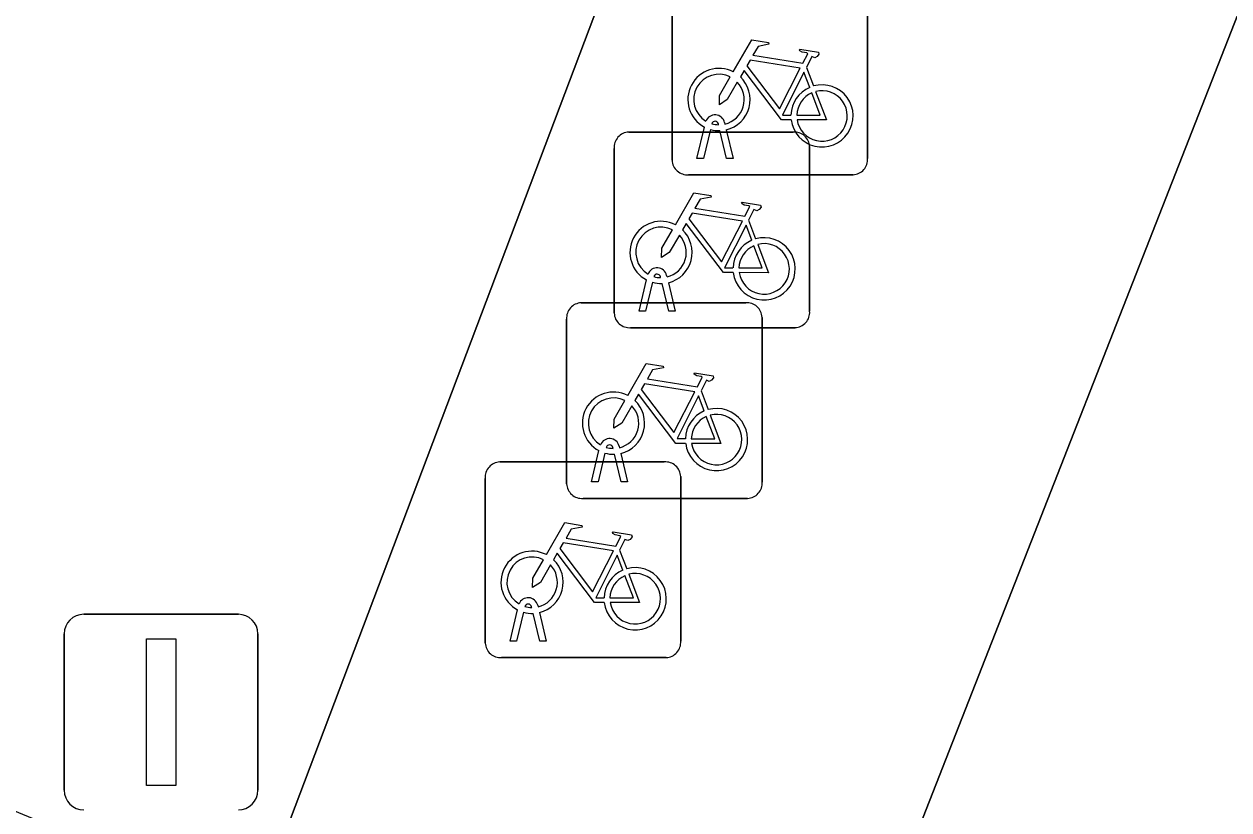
# Model space of a CAD drawing. Extents: x 160023 to 161302, y 384750 to 385707.
# Drawn here: x 160467.44 to 160473.6, y 384968.56 to 384972.57 of the extents above; entities that cross this region are included whole.
import ezdxf

# ---------------------------------------------------------------- set-up
doc = ezdxf.new("R2010")
doc.units = 0
for name, color, linetype in [('IMGEO_Erf', 7, 'Continuous'), ('IMGEO_Fietsenrek', 7, 'Continuous'), ('IMGEO_Groenvoorziening', 7, 'Continuous'), ('IMGEO_Lichtmast', 7, 'Continuous'), ('IMGEO_Voetpad_open', 7, 'Continuous')]:
    doc.layers.add(name, color=color, linetype=linetype)

msp = doc.modelspace()

# ---------------------------------------------------------------- linework, layer by layer
at = {"layer": 'IMGEO_Erf'}
msp.add_lwpolyline([(160454.73, 384973.66), (160460.672, 384972.123), (160460.376, 384971.378), (160467.118, 384968.668), (160468.626, 384968.047), (160472.11, 384977.254), (160456.446, 384981.235)], dxfattribs=at)
at = {"layer": 'IMGEO_Fietsenrek'}
for p, q in [((160470.7535, 384971.8789), (160470.7535, 384972.7198)), ((160470.7535, 384972.7198), (160470.7535, 384971.8789)), ((160471.7525, 384972.7291), (160471.7525, 384971.8882)), ((160471.7525, 384971.8882), (160471.7525, 384972.7291)), ((160471.4402, 384972.3532), (160471.4765, 384972.258)), ((160470.8805, 384971.8883), (160470.9188, 384972.0483)), ((160470.9909, 384972.0599), (160470.9899, 384972.0642)), ((160471.0216, 384972.0714), (160471.0234, 384972.0635)), ((160470.5319, 384972.0225), (160471.3728, 384972.0225)), ((160471.3728, 384972.0225), (160470.5319, 384972.0225)), ((160470.9492, 384972.0361), (160470.9139, 384971.8883)), ((160471.032, 384971.8883), (160470.9981, 384972.03)), ((160471.0304, 384972.0343), (160471.0654, 384971.8883)), ((160470.4575, 384971.0979), (160470.4575, 384971.9388)), ((160470.4575, 384971.9388), (160470.4575, 384971.0979)), ((160471.4565, 384971.9481), (160471.4565, 384971.1072)), ((160471.4565, 384971.1072), (160471.4565, 384971.9481)), ((160470.9139, 384971.8883), (160470.8805, 384971.8883)), ((160471.0654, 384971.8883), (160471.032, 384971.8883)), ((160471.6781, 384971.8045), (160470.8372, 384971.8045)), ((160470.8372, 384971.8045), (160471.6781, 384971.8045)), ((160471.1442, 384971.5722), (160471.1805, 384971.477)), ((160470.5845, 384971.1073), (160470.6228, 384971.2673)), ((160470.6532, 384971.2551), (160470.6179, 384971.1073)), ((160470.6949, 384971.2789), (160470.6939, 384971.2832)), ((160470.736, 384971.1073), (160470.7021, 384971.249)), ((160470.7256, 384971.2904), (160470.7274, 384971.2825)), ((160470.7344, 384971.2533), (160470.7694, 384971.1073)), ((160470.2889, 384971.1505), (160471.1298, 384971.1505)), ((160471.1298, 384971.1505), (160470.2889, 384971.1505)), ((160470.2145, 384970.2259), (160470.2145, 384971.0668)), ((160470.2145, 384971.0668), (160470.2145, 384970.2259)), ((160470.6179, 384971.1073), (160470.5845, 384971.1073)), ((160470.7694, 384971.1073), (160470.736, 384971.1073)), ((160471.2135, 384971.0761), (160471.2135, 384970.2352)), ((160471.2135, 384970.2352), (160471.2135, 384971.0761)), ((160471.3821, 384971.0235), (160470.5412, 384971.0235)), ((160470.5412, 384971.0235), (160471.3821, 384971.0235)), ((160470.9012, 384970.7002), (160470.9375, 384970.605)), ((160470.3415, 384970.2353), (160470.3798, 384970.3953)), ((160470.4102, 384970.3831), (160470.3749, 384970.2353)), ((160470.4519, 384970.4069), (160470.4509, 384970.4112)), ((160470.493, 384970.2353), (160470.4591, 384970.377)), ((160470.4826, 384970.4184), (160470.4844, 384970.4105)), ((160470.4914, 384970.3813), (160470.5264, 384970.2353)), ((160469.8729, 384970.3375), (160470.7138, 384970.3375)), ((160470.7138, 384970.3375), (160469.8729, 384970.3375)), ((160469.7985, 384969.4129), (160469.7985, 384970.2538)), ((160469.7985, 384970.2538), (160469.7985, 384969.4129)), ((160470.7975, 384970.2631), (160470.7975, 384969.4222)), ((160470.7975, 384969.4222), (160470.7975, 384970.2631)), ((160470.3749, 384970.2353), (160470.3415, 384970.2353)), ((160470.5264, 384970.2353), (160470.493, 384970.2353)), ((160471.1391, 384970.1515), (160470.2982, 384970.1515)), ((160470.2982, 384970.1515), (160471.1391, 384970.1515)), ((160470.4852, 384969.8872), (160470.5215, 384969.792)), ((160469.9255, 384969.4223), (160469.9638, 384969.5823)), ((160470.0359, 384969.5939), (160470.0349, 384969.5982)), ((160470.0666, 384969.6054), (160470.0684, 384969.5975)), ((160469.9942, 384969.5701), (160469.9589, 384969.4223)), ((160470.077, 384969.4223), (160470.0431, 384969.564)), ((160470.0754, 384969.5683), (160470.1104, 384969.4223)), ((160469.9589, 384969.4223), (160469.9255, 384969.4223)), ((160470.1104, 384969.4223), (160470.077, 384969.4223)), ((160470.7231, 384969.3385), (160469.8822, 384969.3385)), ((160469.8822, 384969.3385), (160470.7231, 384969.3385))]:
    msp.add_line(p, q, dxfattribs=at)
for points in [[(160471.0661, 384972.3302), (160471.1608, 384972.4937), (160471.247, 384972.4799), (160471.2487, 384972.4712), (160471.1926, 384972.4603), (160471.1664, 384972.415), (160471.4216, 384972.3742)], [(160471.4216, 384972.3742), (160471.4466, 384972.423), (160471.4415, 384972.427), (160471.4183, 384972.4307), (160471.4056, 384972.4382), (160471.4046, 384972.4413), (160471.4068, 384972.4459), (160471.5016, 384972.4308), (160471.5039, 384972.4205), (160471.4945, 384972.4081), (160471.4821, 384972.4017), (160471.4676, 384972.4079), (160471.4402, 384972.3532)], [(160471.4087, 384972.349), (160471.1519, 384972.39), (160471.1352, 384972.3612), (160471.3022, 384972.1409), (160471.4087, 384972.349)], [(160471.0868, 384972.2777), (160471.0352, 384972.1885), (160470.9953, 384972.1625), (160470.9965, 384972.21), (160471.051, 384972.3042)], [(160471.3618, 384972.0855), (160471.3121, 384972.0856), (160471.1214, 384972.3373), (160471.1024, 384972.3045)], [(160471.4567, 384972.251), (160471.4274, 384972.3278), (160471.318, 384972.1097), (160471.3607, 384972.1096)], [(160471.3907, 384972.1095), (160471.5106, 384972.1093), (160471.4674, 384972.2229)], [(160471.4872, 384972.2298), (160471.5422, 384972.0852), (160471.3921, 384972.0855)], [(160470.7701, 384971.5492), (160470.8648, 384971.7127), (160470.951, 384971.6989), (160470.9527, 384971.6902), (160470.8966, 384971.6793), (160470.8704, 384971.634), (160471.1256, 384971.5932)], [(160471.1127, 384971.568), (160470.8559, 384971.609), (160470.8392, 384971.5802), (160471.0062, 384971.3599), (160471.1127, 384971.568)], [(160471.1256, 384971.5932), (160471.1506, 384971.642), (160471.1455, 384971.646), (160471.1223, 384971.6497), (160471.1096, 384971.6572), (160471.1086, 384971.6603), (160471.1108, 384971.6649), (160471.2056, 384971.6498), (160471.2079, 384971.6395), (160471.1985, 384971.6271), (160471.1861, 384971.6207), (160471.1716, 384971.6269), (160471.1442, 384971.5722)], [(160471.0658, 384971.3045), (160471.0161, 384971.3046), (160470.8254, 384971.5563), (160470.8064, 384971.5235)], [(160471.1607, 384971.47), (160471.1314, 384971.5468), (160471.022, 384971.3287), (160471.0647, 384971.3286)], [(160470.7908, 384971.4967), (160470.7392, 384971.4075), (160470.6993, 384971.3815), (160470.7005, 384971.429), (160470.755, 384971.5232)], [(160471.0947, 384971.3285), (160471.2146, 384971.3283), (160471.1714, 384971.4419)], [(160471.1912, 384971.4488), (160471.2462, 384971.3042), (160471.0961, 384971.3045)], [(160470.5271, 384970.6772), (160470.6218, 384970.8407), (160470.708, 384970.8269), (160470.7097, 384970.8182), (160470.6536, 384970.8073), (160470.6274, 384970.762), (160470.8826, 384970.7212)], [(160470.8826, 384970.7212), (160470.9076, 384970.77), (160470.9025, 384970.774), (160470.8793, 384970.7777), (160470.8666, 384970.7852), (160470.8656, 384970.7883), (160470.8678, 384970.7929), (160470.9626, 384970.7778), (160470.9649, 384970.7675), (160470.9555, 384970.7551), (160470.9431, 384970.7487), (160470.9286, 384970.7549), (160470.9012, 384970.7002)], [(160470.8228, 384970.4325), (160470.7731, 384970.4326), (160470.5824, 384970.6843), (160470.5634, 384970.6515)], [(160470.8697, 384970.696), (160470.6129, 384970.737), (160470.5962, 384970.7082), (160470.7632, 384970.4879), (160470.8697, 384970.696)], [(160470.5478, 384970.6247), (160470.4962, 384970.5355), (160470.4563, 384970.5095), (160470.4575, 384970.557), (160470.512, 384970.6512)], [(160470.9177, 384970.598), (160470.8884, 384970.6748), (160470.779, 384970.4567), (160470.8217, 384970.4566)], [(160470.8517, 384970.4565), (160470.9716, 384970.4563), (160470.9284, 384970.5699)], [(160470.9482, 384970.5768), (160471.0032, 384970.4322), (160470.8531, 384970.4325)], [(160470.1111, 384969.8642), (160470.2058, 384970.0277), (160470.292, 384970.0139), (160470.2937, 384970.0052), (160470.2376, 384969.9943), (160470.2114, 384969.949), (160470.4666, 384969.9082)], [(160470.4666, 384969.9082), (160470.4916, 384969.957), (160470.4865, 384969.961), (160470.4633, 384969.9647), (160470.4506, 384969.9722), (160470.4496, 384969.9753), (160470.4518, 384969.9799), (160470.5466, 384969.9648), (160470.5489, 384969.9545), (160470.5395, 384969.9421), (160470.5271, 384969.9357), (160470.5126, 384969.9419), (160470.4852, 384969.8872)], [(160470.4537, 384969.883), (160470.1969, 384969.924), (160470.1802, 384969.8952), (160470.3472, 384969.6749), (160470.4537, 384969.883)], [(160470.1318, 384969.8117), (160470.0802, 384969.7225), (160470.0403, 384969.6965), (160470.0415, 384969.744), (160470.096, 384969.8382)], [(160470.4068, 384969.6195), (160470.3571, 384969.6196), (160470.1664, 384969.8713), (160470.1474, 384969.8385)], [(160470.5017, 384969.785), (160470.4724, 384969.8618), (160470.363, 384969.6437), (160470.4057, 384969.6436)], [(160470.5322, 384969.7638), (160470.5872, 384969.6192), (160470.4371, 384969.6195)], [(160470.4357, 384969.6435), (160470.5556, 384969.6433), (160470.5124, 384969.7569)]]:
    msp.add_lwpolyline(points, dxfattribs=at)
for centre, radius, start, end in [((160470.9931, 384972.1889), 0.159, 62.67661, 242.13685), ((160470.9931, 384972.1889), 0.129, 63.31916, 238.90302), ((160470.9931, 384972.1889), 0.159, 283.5766, 46.60424), ((160470.9931, 384972.1889), 0.129, 283.60429, 43.43025), ((160471.5197, 384972.1049), 0.159, 113.3408, 178.32165), ((160471.5197, 384972.1049), 0.159, 187.0065, 105.77075), ((160471.5197, 384972.1049), 0.129, 113.92302, 177.95563), ((160471.5197, 384972.1049), 0.129, 188.67146, 104.58832), ((160470.9729, 384972.0603), 0.0499, 12.8025, 158.69338), ((160470.9729, 384972.0603), 0.0174, 12.8025, 163.45023), ((160470.9931, 384972.1889), 0.129, 253.41502, 269.02044), ((160470.5352, 384971.9446), 0.0779, 92.4484, 184.28452), ((160470.5352, 384971.9446), 0.0779, 92.4484, 184.28452), ((160470.9931, 384972.1889), 0.159, 253.99666, 271.78671), ((160471.3786, 384971.9448), 0.0779, 2.4484, 94.28452), ((160471.3786, 384971.9448), 0.0779, 2.4484, 94.28452), ((160470.8314, 384971.8822), 0.0779, 182.4484, 274.28452), ((160470.8314, 384971.8822), 0.0779, 182.4484, 274.28452), ((160471.6748, 384971.8824), 0.0779, 272.4484, 4.28452), ((160471.6748, 384971.8824), 0.0779, 272.4484, 4.28452), ((160470.6971, 384971.4079), 0.159, 62.67661, 242.13685), ((160470.6971, 384971.4079), 0.129, 63.31916, 238.90302), ((160470.6971, 384971.4079), 0.129, 283.60429, 43.43025), ((160470.6971, 384971.4079), 0.159, 283.5766, 46.60424), ((160471.2237, 384971.3239), 0.159, 113.3408, 178.32165), ((160471.2237, 384971.3239), 0.159, 187.0065, 105.77075), ((160471.2237, 384971.3239), 0.129, 113.92302, 177.95563), ((160471.2237, 384971.3239), 0.129, 188.67146, 104.58832), ((160470.6769, 384971.2793), 0.0499, 12.8025, 158.69338), ((160470.6971, 384971.4079), 0.159, 253.99666, 271.78671), ((160470.6769, 384971.2793), 0.0174, 12.8025, 163.45023), ((160470.6971, 384971.4079), 0.129, 253.41502, 269.02044), ((160470.2922, 384971.0726), 0.0779, 92.4484, 184.28452), ((160470.2922, 384971.0726), 0.0779, 92.4484, 184.28452), ((160471.1356, 384971.0728), 0.0779, 2.4484, 94.28452), ((160471.1356, 384971.0728), 0.0779, 2.4484, 94.28452), ((160470.5354, 384971.1012), 0.0779, 182.4484, 274.28452), ((160470.5354, 384971.1012), 0.0779, 182.4484, 274.28452), ((160471.3788, 384971.1014), 0.0779, 272.4484, 4.28452), ((160471.3788, 384971.1014), 0.0779, 272.4484, 4.28452), ((160470.4541, 384970.5359), 0.159, 62.67661, 242.13685), ((160470.4541, 384970.5359), 0.129, 63.31916, 238.90302), ((160470.4541, 384970.5359), 0.129, 283.60429, 43.43025), ((160470.4541, 384970.5359), 0.159, 283.5766, 46.60424), ((160470.9807, 384970.4519), 0.159, 113.3408, 178.32165), ((160470.9807, 384970.4519), 0.159, 187.0065, 105.77075), ((160470.9807, 384970.4519), 0.129, 113.92302, 177.95563), ((160470.9807, 384970.4519), 0.129, 188.67146, 104.58832), ((160470.4339, 384970.4073), 0.0499, 12.8025, 158.69338), ((160470.4541, 384970.5359), 0.159, 253.99666, 271.78671), ((160470.4339, 384970.4073), 0.0174, 12.8025, 163.45023), ((160470.4541, 384970.5359), 0.129, 253.41502, 269.02044), ((160469.8762, 384970.2596), 0.0779, 92.4484, 184.28452), ((160469.8762, 384970.2596), 0.0779, 92.4484, 184.28452), ((160470.7196, 384970.2598), 0.0779, 2.4484, 94.28452), ((160470.7196, 384970.2598), 0.0779, 2.4484, 94.28452), ((160470.2924, 384970.2292), 0.0779, 182.4484, 274.28452), ((160470.2924, 384970.2292), 0.0779, 182.4484, 274.28452), ((160471.1358, 384970.2294), 0.0779, 272.4484, 4.28452), ((160471.1358, 384970.2294), 0.0779, 272.4484, 4.28452), ((160470.0381, 384969.7229), 0.159, 62.67661, 242.13685), ((160470.0381, 384969.7229), 0.129, 63.31916, 238.90302), ((160470.0381, 384969.7229), 0.159, 283.5766, 46.60424), ((160470.0381, 384969.7229), 0.129, 283.60429, 43.43025), ((160470.5647, 384969.6389), 0.159, 113.3408, 178.32165), ((160470.5647, 384969.6389), 0.159, 187.0065, 105.77075), ((160470.5647, 384969.6389), 0.129, 188.67146, 104.58832), ((160470.5647, 384969.6389), 0.129, 113.92302, 177.95563), ((160470.0179, 384969.5943), 0.0499, 12.8025, 158.69338), ((160470.0179, 384969.5943), 0.0174, 12.8025, 163.45023), ((160470.0381, 384969.7229), 0.129, 253.41502, 269.02044), ((160470.0381, 384969.7229), 0.159, 253.99666, 271.78671), ((160469.8764, 384969.4162), 0.0779, 182.4484, 274.28452), ((160469.8764, 384969.4162), 0.0779, 182.4484, 274.28452), ((160470.7198, 384969.4164), 0.0779, 272.4484, 4.28452), ((160470.7198, 384969.4164), 0.0779, 272.4484, 4.28452)]:
    msp.add_arc(centre, radius, start, end, dxfattribs=at)
at = {"layer": 'IMGEO_Groenvoorziening'}
msp.add_lwpolyline([(160474.521, 384968.175), (160477.802, 384976.086), (160475.389, 384977.072), (160471.414, 384966.938)], dxfattribs=at)
at = {"layer": 'IMGEO_Lichtmast'}
for p, q in [((160467.7471, 384969.5595), (160468.5369, 384969.5595)), ((160468.5369, 384969.5595), (160467.7471, 384969.5595)), ((160467.6471, 384968.6605), (160467.6471, 384969.4595)), ((160467.6471, 384969.4595), (160467.6471, 384968.6605)), ((160468.6369, 384969.4595), (160468.6369, 384968.6605)), ((160468.6369, 384968.6605), (160468.6369, 384969.4595))]:
    msp.add_line(p, q, dxfattribs=at)
msp.add_lwpolyline([(160468.067, 384969.435), (160468.217, 384969.435), (160468.217, 384968.685), (160468.067, 384968.685), (160468.067, 384969.435)], dxfattribs=at)
for centre, start, end in [((160467.7471, 384969.4595), 90, 180), ((160467.7471, 384969.4595), 90, 180), ((160468.5369, 384969.4595), 0, 90), ((160468.5369, 384969.4595), 360, 90), ((160467.7471, 384968.6605), 180, 270), ((160467.7471, 384968.6605), 180, 270), ((160468.5369, 384968.6605), 270, 0), ((160468.5369, 384968.6605), 270, 0)]:
    msp.add_arc(centre, 0.1, start, end, dxfattribs=at)
at = {"layer": 'IMGEO_Voetpad_open'}
msp.add_lwpolyline([(160475.206, 384979.054), (160473.721, 384979.654), (160473.111, 384979.877), (160472.241, 384977.587), (160472.11, 384977.254), (160468.626, 384968.047), (160471.414, 384966.938), (160475.389, 384977.072), (160477.802, 384976.086), (160478.371, 384977.459), (160475.109, 384978.84)], close=True, dxfattribs=at)

doc.saveas('drawing.dxf')
